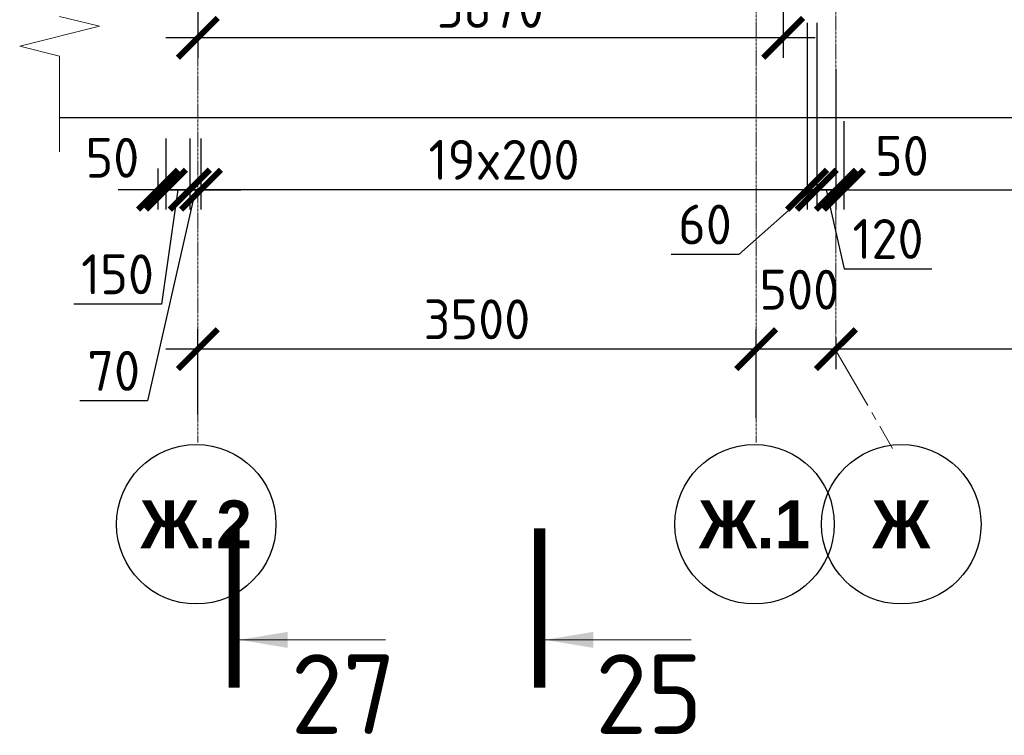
# Model space of a CAD drawing. Header units: millimetres. Extents: x 376598 to 1249954, y -318491 to -22134.
# Tile 312 of 444: x 673470 to 679642, y -36518 to -32028. Entities that reach past the tile are written whole.
import ezdxf

# ---------------------------------------------------------------- set-up
doc = ezdxf.new("R2010")
doc.units = ezdxf.units.MM
doc.linetypes.add('______5', pattern=[1100, 800, -100, 100, -100])
doc.linetypes.add('осевая', pattern=[50.8, 31.75, -6.35, 6.35, -6.35])
for name, color, linetype, lineweight in [('AF_Stena', 90, 'Continuous', 18), ('Оси', 40, '______5', 18), ('РАЗМЕРЫ', 1, 'Continuous', 9), ('Узлы', 7, 'Continuous', 0)]:
    doc.layers.add(name, color=color, linetype=linetype, lineweight=lineweight)
doc.styles.add('Century Gothic', font='GOTHIC.TTF')
doc.styles.add('GOST-2.304_Type-B', font='GOST_Common.ttf')
doc.dimstyles.new('СПДС', dxfattribs={"dimscale": 100, "dimtxt": 2.5, "dimasz": 2.5, "dimexe": 1.25, "dimexo": 0, "dimtad": 1, "dimdec": 0, "dimtxsty": 'GOST-2.304_Type-B', "dimblk": 'ARCHTICK', "dimcen": 2.5, "dimdle": 2, "dimadec": 0, "dimazin": 2, "dimtfac": 0.75, "dimtdec": 0, "dimtmove": 1, "dimatfit": 3, "dimfxl": 1, "dimtolj": 1, "dimarcsym": 1})

# ---------------------------------------------------------------- blocks, each defined once
blk = doc.blocks.new('NSY101')
at = {"color": 0, "linetype": 'ByBlock', "lineweight": -2}
blk.add_circle((0, 0), 50, dxfattribs=at)
blk = doc.blocks.new('_ArchTick')
at = {"color": 0, "linetype": 'ByBlock', "const_width": 0.15}
blk.add_lwpolyline([(-0.5, -0.5), (0.5, 0.5)], dxfattribs=at)
blk = doc.blocks.new('*D2600')
at = {"layer": 'DEFPOINTS', "color": 0, "lineweight": 0, "transparency": 16777216}
for p in [(678586.6, -34021.3), (678586.6, -34095.4), (681686.6, -34910.8)]:
    blk.add_point(p, dxfattribs=at)
at = {"layer": 'РАЗМЕРЫ', "color": 0, "lineweight": -2, "transparency": 16777216}
for p, q in [((681686.6, -34910.8), (681686.6, -33970.4)), ((678586.6, -34021.3), (678586.6, -34220.4)), ((681886.6, -34095.4), (678386.6, -34095.4))]:
    blk.add_line(p, q, dxfattribs=at)
at = {"layer": 'РАЗМЕРЫ', "color": 0, "lineweight": -2, "transparency": 16777216, "xscale": 250, "yscale": 250, "zscale": 250, "rotation": 180}
blk.add_blockref('_ArchTick', (678586.6, -34095.4), dxfattribs=at)
at = {"layer": 'РАЗМЕРЫ', "color": 0, "lineweight": -2, "transparency": 16777216, "xscale": 250, "yscale": 250, "zscale": 250}
blk.add_blockref('_ArchTick', (681686.6, -34095.4), dxfattribs=at)
at = {"layer": 'РАЗМЕРЫ', "color": 0, "lineweight": 0, "transparency": 16777216, "insert": (680136.6, -33907.9), "char_height": 250, "attachment_point": 5, "style": 'GOST-2.304_Type-B'}
blk.add_mtext('\\A1;3100', dxfattribs=at)
blk = doc.blocks.new('*D2601')
at = {"layer": 'DEFPOINTS', "color": 0, "lineweight": 0, "transparency": 16777216}
for p in [(678586.6, -34021.3), (678086.6, -34095.4), (678086.6, -34526.5)]:
    blk.add_point(p, dxfattribs=at)
at = {"layer": 'РАЗМЕРЫ', "color": 0, "lineweight": -2, "transparency": 16777216}
for p, q in [((678086.6, -34526.5), (678086.6, -33970.4)), ((678586.6, -34021.3), (678586.6, -34220.4)), ((678786.6, -34095.4), (677886.6, -34095.4))]:
    blk.add_line(p, q, dxfattribs=at)
at = {"layer": 'РАЗМЕРЫ', "color": 0, "lineweight": -2, "transparency": 16777216, "xscale": 250, "yscale": 250, "zscale": 250, "rotation": 180}
blk.add_blockref('_ArchTick', (678086.6, -34095.4), dxfattribs=at)
at = {"layer": 'РАЗМЕРЫ', "color": 0, "lineweight": -2, "transparency": 16777216, "xscale": 250, "yscale": 250, "zscale": 250}
blk.add_blockref('_ArchTick', (678586.6, -34095.4), dxfattribs=at)
at = {"layer": 'РАЗМЕРЫ', "color": 0, "lineweight": 0, "transparency": 16777216, "insert": (678357.1, -33721.9), "char_height": 250, "attachment_point": 5, "style": 'GOST-2.304_Type-B'}
blk.add_mtext('\\A1;500', dxfattribs=at)
blk = doc.blocks.new('*D2602')
at = {"layer": 'DEFPOINTS', "color": 0, "lineweight": 0, "transparency": 16777216}
for p in [(674586.6, -34095.4), (674586.6, -34505.8), (678086.6, -34526.5)]:
    blk.add_point(p, dxfattribs=at)
at = {"layer": 'РАЗМЕРЫ', "color": 0, "lineweight": -2, "transparency": 16777216}
for p, q in [((674586.6, -34505.8), (674586.6, -33970.4)), ((678086.6, -34526.5), (678086.6, -33970.4)), ((678286.6, -34095.4), (674386.6, -34095.4))]:
    blk.add_line(p, q, dxfattribs=at)
at = {"layer": 'РАЗМЕРЫ', "color": 0, "lineweight": -2, "transparency": 16777216, "xscale": 250, "yscale": 250, "zscale": 250, "rotation": 180}
blk.add_blockref('_ArchTick', (674586.6, -34095.4), dxfattribs=at)
at = {"layer": 'РАЗМЕРЫ', "color": 0, "lineweight": -2, "transparency": 16777216, "xscale": 250, "yscale": 250, "zscale": 250}
blk.add_blockref('_ArchTick', (678086.6, -34095.4), dxfattribs=at)
at = {"layer": 'РАЗМЕРЫ', "color": 0, "lineweight": 0, "transparency": 16777216, "insert": (676336.6, -33907.9), "char_height": 250, "attachment_point": 5, "style": 'GOST-2.304_Type-B'}
blk.add_mtext('\\A1;3500', dxfattribs=at)
blk = doc.blocks.new('*D2268')
at = {"layer": 'DEFPOINTS', "color": 0, "lineweight": 0, "transparency": 16777216}
for p in [(678586.6, -32644.2), (678636.6, -32713.9), (678636.6, -33094.8)]:
    blk.add_point(p, dxfattribs=at)
at = {"layer": 'РАЗМЕРЫ', "color": 0, "lineweight": -2, "transparency": 16777216}
for p, q in [((678586.6, -32644.2), (678586.6, -33219.8)), ((678636.6, -32713.9), (678636.6, -33219.8)), ((678586.6, -33094.8), (678336.6, -33094.8)), ((678586.6, -33094.8), (678636.6, -33094.8)), ((678636.6, -33094.8), (678886.6, -33094.8))]:
    blk.add_line(p, q, dxfattribs=at)
at = {"layer": 'РАЗМЕРЫ', "color": 0, "lineweight": -2, "transparency": 16777216, "xscale": 250, "yscale": 250, "zscale": 250}
blk.add_blockref('_ArchTick', (678586.6, -33094.8), dxfattribs=at)
at = {"layer": 'РАЗМЕРЫ', "color": 0, "lineweight": -2, "transparency": 16777216, "xscale": 250, "yscale": 250, "zscale": 250, "rotation": 180}
blk.add_blockref('_ArchTick', (678636.6, -33094.8), dxfattribs=at)
at = {"layer": 'РАЗМЕРЫ', "color": 0, "lineweight": 0, "transparency": 16777216, "insert": (679000.4, -32882.9), "char_height": 250, "attachment_point": 5, "style": 'GOST-2.304_Type-B'}
blk.add_mtext('\\A1;50', dxfattribs=at)
blk = doc.blocks.new('*D2269')
at = {"layer": 'DEFPOINTS', "color": 0, "lineweight": 0, "transparency": 16777216}
for p in [(685436.6, -32613.9, -360), (678636.6, -32664.1), (685436.6, -33094.8)]:
    blk.add_point(p, dxfattribs=at)
at = {"layer": 'РАЗМЕРЫ', "color": 0, "lineweight": -2, "transparency": 16777216}
for p, q in [((685436.6, -32613.9), (685436.6, -33219.8)), ((678636.6, -32664.1), (678636.6, -33219.8)), ((678436.6, -33094.8), (685636.6, -33094.8))]:
    blk.add_line(p, q, dxfattribs=at)
at = {"layer": 'РАЗМЕРЫ', "color": 0, "lineweight": -2, "transparency": 16777216, "xscale": 250, "yscale": 250, "zscale": 250, "rotation": 180}
blk.add_blockref('_ArchTick', (678636.6, -33094.8), dxfattribs=at)
at = {"layer": 'РАЗМЕРЫ', "color": 0, "lineweight": -2, "transparency": 16777216, "xscale": 250, "yscale": 250, "zscale": 250}
blk.add_blockref('_ArchTick', (685436.6, -33094.8), dxfattribs=at)
at = {"layer": 'РАЗМЕРЫ', "color": 0, "lineweight": 0, "transparency": 16777216, "insert": (682036.6, -32907.3), "char_height": 250, "attachment_point": 5, "style": 'GOST-2.304_Type-B'}
blk.add_mtext('\\A1;34х200', dxfattribs=at)
blk = doc.blocks.new('*D2271')
at = {"layer": 'DEFPOINTS', "color": 0, "lineweight": 0, "transparency": 16777216}
for p in [(678466.6, -32049, -360), (678586.6, -32339.1), (678466.6, -33094.8)]:
    blk.add_point(p, dxfattribs=at)
at = {"layer": 'РАЗМЕРЫ', "color": 0, "lineweight": -2, "transparency": 16777216}
for p, q in [((678466.6, -32049), (678466.6, -33219.8)), ((678586.6, -32339.1), (678586.6, -33219.8)), ((678466.6, -33094.8), (678216.6, -33094.8)), ((678586.6, -33094.8), (678466.6, -33094.8)), ((678586.6, -33094.8), (678466.6, -33094.8)), ((678526.6, -33094.8), (678638.4, -33591.2)), ((678586.6, -33094.8), (678836.6, -33094.8)), ((678638.4, -33591.2), (679188.4, -33591.2))]:
    blk.add_line(p, q, dxfattribs=at)
at = {"layer": 'РАЗМЕРЫ', "color": 0, "lineweight": -2, "transparency": 16777216, "xscale": 250, "yscale": 250, "zscale": 250}
blk.add_blockref('_ArchTick', (678466.6, -33094.8), dxfattribs=at)
at = {"layer": 'РАЗМЕРЫ', "color": 0, "lineweight": -2, "transparency": 16777216, "xscale": 250, "yscale": 250, "zscale": 250, "rotation": 180}
blk.add_blockref('_ArchTick', (678586.6, -33094.8), dxfattribs=at)
at = {"layer": 'РАЗМЕРЫ', "color": 0, "lineweight": 0, "transparency": 16777216, "insert": (678913.4, -33403.7), "char_height": 250, "attachment_point": 5, "style": 'GOST-2.304_Type-B'}
blk.add_mtext('\\A1;120', dxfattribs=at)
blk = doc.blocks.new('*D2272')
at = {"layer": 'DEFPOINTS', "color": 0, "lineweight": 0, "transparency": 16777216}
for p in [(678406.3, -32049, -360), (678466.6, -32049, -360), (678406.3, -33094.8)]:
    blk.add_point(p, dxfattribs=at)
at = {"layer": 'РАЗМЕРЫ', "color": 0, "lineweight": -2, "transparency": 16777216}
for p, q in [((678406.3, -32049), (678406.3, -33219.8)), ((678466.6, -32049), (678466.6, -33219.8)), ((678436.5, -33094.8), (677978.8, -33501)), ((678406.3, -33094.8), (678156.3, -33094.8)), ((678466.6, -33094.8), (678406.3, -33094.8)), ((678466.6, -33094.8), (678406.3, -33094.8)), ((678466.6, -33094.8), (678716.6, -33094.8)), ((677978.8, -33501), (677553.8, -33501))]:
    blk.add_line(p, q, dxfattribs=at)
at = {"layer": 'РАЗМЕРЫ', "color": 0, "lineweight": -2, "transparency": 16777216, "xscale": 250, "yscale": 250, "zscale": 250}
blk.add_blockref('_ArchTick', (678406.3, -33094.8), dxfattribs=at)
at = {"layer": 'РАЗМЕРЫ', "color": 0, "lineweight": -2, "transparency": 16777216, "xscale": 250, "yscale": 250, "zscale": 250, "rotation": 180}
blk.add_blockref('_ArchTick', (678466.6, -33094.8), dxfattribs=at)
at = {"layer": 'РАЗМЕРЫ', "color": 0, "lineweight": 0, "transparency": 16777216, "insert": (677766.3, -33313.5), "char_height": 250, "attachment_point": 5, "style": 'GOST-2.304_Type-B'}
blk.add_mtext('\\A1;60', dxfattribs=at)
blk = doc.blocks.new('*D2273')
at = {"layer": 'DEFPOINTS', "color": 0, "lineweight": 0, "transparency": 16777216}
for p in [(678406.3, -32354.1, -200), (674606.3, -32774.2, 160), (674606.3, -33094.8)]:
    blk.add_point(p, dxfattribs=at)
at = {"layer": 'РАЗМЕРЫ', "color": 0, "lineweight": -2, "transparency": 16777216}
for p, q in [((678406.3, -32354.1), (678406.3, -33219.8)), ((674606.3, -32774.2), (674606.3, -33219.8)), ((678606.3, -33094.8), (674406.3, -33094.8))]:
    blk.add_line(p, q, dxfattribs=at)
at = {"layer": 'РАЗМЕРЫ', "color": 0, "lineweight": -2, "transparency": 16777216, "xscale": 250, "yscale": 250, "zscale": 250, "rotation": 180}
blk.add_blockref('_ArchTick', (674606.3, -33094.8), dxfattribs=at)
at = {"layer": 'РАЗМЕРЫ', "color": 0, "lineweight": -2, "transparency": 16777216, "xscale": 250, "yscale": 250, "zscale": 250}
blk.add_blockref('_ArchTick', (678406.3, -33094.8), dxfattribs=at)
at = {"layer": 'РАЗМЕРЫ', "color": 0, "lineweight": 0, "transparency": 16777216, "insert": (676506.3, -32907.3), "char_height": 250, "attachment_point": 5, "style": 'GOST-2.304_Type-B'}
blk.add_mtext('\\A1;19x200', dxfattribs=at)
blk = doc.blocks.new('*D2274')
at = {"layer": 'DEFPOINTS', "color": 0, "lineweight": 0, "transparency": 16777216}
for p in [(674536.6, -32774.2, -360), (674606.3, -32774.2, 160), (674536.6, -33094.8)]:
    blk.add_point(p, dxfattribs=at)
at = {"layer": 'РАЗМЕРЫ', "color": 0, "lineweight": -2, "transparency": 16777216}
for p, q in [((674536.6, -32774.2), (674536.6, -33219.8)), ((674606.3, -32774.2), (674606.3, -33219.8)), ((674571.5, -33094.8), (674271.5, -34419)), ((674536.6, -33094.8), (674286.6, -33094.8)), ((674606.3, -33094.8), (674536.6, -33094.8)), ((674606.3, -33094.8), (674536.6, -33094.8)), ((674606.3, -33094.8), (674856.3, -33094.8)), ((674271.5, -34419), (673847.6, -34419))]:
    blk.add_line(p, q, dxfattribs=at)
at = {"layer": 'РАЗМЕРЫ', "color": 0, "lineweight": -2, "transparency": 16777216, "xscale": 250, "yscale": 250, "zscale": 250}
blk.add_blockref('_ArchTick', (674536.6, -33094.8), dxfattribs=at)
at = {"layer": 'РАЗМЕРЫ', "color": 0, "lineweight": -2, "transparency": 16777216, "xscale": 250, "yscale": 250, "zscale": 250, "rotation": 180}
blk.add_blockref('_ArchTick', (674606.3, -33094.8), dxfattribs=at)
at = {"layer": 'РАЗМЕРЫ', "color": 0, "lineweight": 0, "transparency": 16777216, "insert": (674059.5, -34231.5), "char_height": 250, "attachment_point": 5, "style": 'GOST-2.304_Type-B'}
blk.add_mtext('\\A1;70', dxfattribs=at)
blk = doc.blocks.new('*D2275')
at = {"layer": 'DEFPOINTS', "color": 0, "lineweight": 0, "transparency": 16777216}
for p in [(674386.6, -32774.2), (674536.6, -32774.2, -360), (674386.6, -33094.8)]:
    blk.add_point(p, dxfattribs=at)
at = {"layer": 'РАЗМЕРЫ', "color": 0, "lineweight": -2, "transparency": 16777216}
for p, q in [((674386.6, -32774.2), (674386.6, -33219.8)), ((674536.6, -32774.2), (674536.6, -33219.8)), ((674736.6, -33094.8), (674186.6, -33094.8)), ((674461.6, -33094.8), (674358.5, -33812.9)), ((674358.5, -33812.9), (673808.5, -33812.9))]:
    blk.add_line(p, q, dxfattribs=at)
at = {"layer": 'РАЗМЕРЫ', "color": 0, "lineweight": -2, "transparency": 16777216, "xscale": 250, "yscale": 250, "zscale": 250, "rotation": 180}
blk.add_blockref('_ArchTick', (674386.6, -33094.8), dxfattribs=at)
at = {"layer": 'РАЗМЕРЫ', "color": 0, "lineweight": -2, "transparency": 16777216, "xscale": 250, "yscale": 250, "zscale": 250}
blk.add_blockref('_ArchTick', (674536.6, -33094.8), dxfattribs=at)
at = {"layer": 'РАЗМЕРЫ', "color": 0, "lineweight": 0, "transparency": 16777216, "insert": (674083.5, -33625.4), "char_height": 250, "attachment_point": 5, "style": 'GOST-2.304_Type-B'}
blk.add_mtext('\\A1;150', dxfattribs=at)
blk = doc.blocks.new('*D2276')
at = {"layer": 'DEFPOINTS', "color": 0, "lineweight": 0, "transparency": 16777216}
for p in [(674386.6, -32774.2), (674336.6, -32961.9), (674336.6, -33094.8)]:
    blk.add_point(p, dxfattribs=at)
at = {"layer": 'РАЗМЕРЫ', "color": 0, "lineweight": -2, "transparency": 16777216}
for p, q in [((674386.6, -32774.2), (674386.6, -33219.8)), ((674336.6, -32961.9), (674336.6, -33219.8)), ((674336.6, -33094.8), (674086.6, -33094.8)), ((674386.6, -33094.8), (674336.6, -33094.8)), ((674386.6, -33094.8), (674636.6, -33094.8))]:
    blk.add_line(p, q, dxfattribs=at)
at = {"layer": 'РАЗМЕРЫ', "color": 0, "lineweight": -2, "transparency": 16777216, "xscale": 250, "yscale": 250, "zscale": 250}
blk.add_blockref('_ArchTick', (674336.6, -33094.8), dxfattribs=at)
at = {"layer": 'РАЗМЕРЫ', "color": 0, "lineweight": -2, "transparency": 16777216, "xscale": 250, "yscale": 250, "zscale": 250, "rotation": 180}
blk.add_blockref('_ArchTick', (674386.6, -33094.8), dxfattribs=at)
at = {"layer": 'РАЗМЕРЫ', "color": 0, "lineweight": 0, "transparency": 16777216, "insert": (674051, -32894.5), "char_height": 250, "attachment_point": 5, "style": 'GOST-2.304_Type-B'}
blk.add_mtext('\\A1;50', dxfattribs=at)
blk = doc.blocks.new('*D2310')
at = {"layer": 'DEFPOINTS', "color": 0, "lineweight": 0, "transparency": 16777216}
for p in [(678256.6, -31156.5, -720), (674586.6, -31322.6), (674586.6, -32142.1)]:
    blk.add_point(p, dxfattribs=at)
at = {"layer": 'РАЗМЕРЫ', "color": 0, "lineweight": -2, "transparency": 16777216}
for p, q in [((678256.6, -31156.5), (678256.6, -32267.1)), ((674586.6, -31322.6), (674586.6, -32267.1)), ((678456.6, -32142.1), (674386.6, -32142.1))]:
    blk.add_line(p, q, dxfattribs=at)
at = {"layer": 'РАЗМЕРЫ', "color": 0, "lineweight": -2, "transparency": 16777216, "xscale": 250, "yscale": 250, "zscale": 250, "rotation": 180}
blk.add_blockref('_ArchTick', (674586.6, -32142.1), dxfattribs=at)
at = {"layer": 'РАЗМЕРЫ', "color": 0, "lineweight": -2, "transparency": 16777216, "xscale": 250, "yscale": 250, "zscale": 250}
blk.add_blockref('_ArchTick', (678256.6, -32142.1), dxfattribs=at)
at = {"layer": 'РАЗМЕРЫ', "color": 0, "lineweight": 0, "transparency": 16777216, "insert": (676421.6, -31954.6), "char_height": 250, "attachment_point": 5, "style": 'GOST-2.304_Type-B'}
blk.add_mtext('\\A1;3670', dxfattribs=at)

msp = doc.modelspace()

# ---------------------------------------------------------------- linework, layer by layer
at = {"color": 7, "linetype": 'Continuous', "lineweight": 25, "transparency": 33554687}
msp.add_line((686236.6, -32644.6), (673720, -32644.6), dxfattribs=at)
at = {"layer": 'AF_Stena', "lineweight": 20}
for points in [[(673720, -32007.4), (673970, -32069.9)], [(673970, -32069.9), (673470, -32194.9)], [(673470, -32194.9), (673720, -32257.4)], [(673720, -32257.4), (673720, -32312.4)], [(673720, -32312.4), (673720, -32856.5)]]:
    msp.add_lwpolyline(points, dxfattribs=at)
at = {"layer": 'Оси', "color": 16, "linetype": 'осевая', "lineweight": 0, "ltscale": 0.5, "transparency": 33554687}
for p, q in [((674586.6, -34680.1), (674586.6, -25750.7)), ((678086.6, -34680.1), (678086.6, -25750.7)), ((678586.6, -34102.7), (678586.6, -25750.7))]:
    msp.add_line(p, q, dxfattribs=at)
at = {"layer": 'Оси', "color": 16, "linetype": '______5', "lineweight": 0, "ltscale": 0.5, "transparency": 33554687}
msp.add_line((678586.6, -34102.7), (678942, -34718.3), dxfattribs=at)
at = {"layer": 'Узлы', "color": 1, "linetype": 'Continuous', "lineweight": 0}
for p, q in [((674814, -35918.7, 200), (675764, -35918.7, 200)), ((676729.6, -35918.7, 200), (677679.6, -35918.7, 200))]:
    msp.add_line(p, q, dxfattribs=at)
at = {"layer": 'Узлы', "color": 1, "linetype": 'Continuous', "lineweight": 0, "const_width": 70, "elevation": 200}
for points in [[(674814, -36218.7), (674814, -35218.7)], [(676729.6, -36218.7), (676729.6, -35218.7)]]:
    msp.add_lwpolyline(points, dxfattribs=at)
at = {"layer": 'Узлы', "color": 1, "linetype": 'Continuous', "lineweight": 0}
for points in [[(674849, -35918.7, 200), (675149.4, -35969, 200), (675149.4, -35868.4, 200)], [(676764.6, -35918.7, 200), (677065, -35969, 200), (677065, -35868.4, 200)]]:
    msp.add_solid(points, dxfattribs=at)

# ---------------------------------------------------------------- block references
at = {"layer": 'Оси', "color": 16, "linetype": 'Continuous', "lineweight": 25, "transparency": 33554687, "xscale": 9.999999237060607, "yscale": 9.999999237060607, "zscale": 9.999999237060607, "rotation": 90.00000000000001}
for p in [(674576.5, -35193.7), (678076.5, -35193.7), (678996.5, -35193.7)]:
    msp.add_blockref('NSY101', p, dxfattribs=at)

# ---------------------------------------------------------------- texts
at = {"layer": 'Оси', "color": 16, "linetype": 'Continuous', "lineweight": 25, "transparency": 33554687, "char_height": 300, "attachment_point": 5, "style": 'Century Gothic'}
for s, insert, width in [('\\A1;{\\fCentury Gothic|i0|b1;\\H300.000000;\\W1.000000;\\C16;Ж.2}\\P', (674576.5, -35193.7), 890), ('\\A1;{\\fCentury Gothic|i0|b1;\\H300.000000;\\W1.000000;\\C16;Ж.1}\\P', (678076.5, -35193.7), 890), ('\\A1;{\\fCentury Gothic|i0|b1;\\H300.000000;\\W1.000000;\\C16;Ж}\\P', (678996.5, -35193.7), 540)]:
    msp.add_mtext(s, dxfattribs=dict(at, insert=insert, width=width))
at = {"layer": 'Узлы', "color": 1, "linetype": 'Continuous', "lineweight": 0, "char_height": 500, "attachment_point": 5, "style": 'GOST-2.304_Type-B'}
for s, insert in [('27', (675499, -36258.7, 200)), ('25', (677414.6, -36258.7, 200))]:
    msp.add_mtext_dynamic_manual_height_columns(s, width=723.88, gutter_width=25, heights=[0], dxfattribs=dict(at, insert=insert))

# ---------------------------------------------------------------- dimensions: what is measured, and where the dimension line sits
at = {"layer": 'РАЗМЕРЫ', "color": 4, "lineweight": 0}
dim = msp.add_linear_dim(base=(674586.6, -32142.1), p1=(678256.6, -31156.5, -720), p2=(674586.6, -31322.6), dimstyle='СПДС', dxfattribs=at)
dim.commit()
dim.dimension.update_dxf_attribs({"geometry": '*D2310', "text_midpoint": (676421.6, -31954.6)})
at = {"layer": 'РАЗМЕРЫ', "lineweight": 0}
for base, p1, p2, picture, middle in [((678406.3, -33094.8, 160), (678466.6, -32049, -200), (678406.3, -32049, -200), '*D2272', (677916.3, -33501, 160)), ((678466.6, -33094.8, 160), (678586.6, -32339.1, 160), (678466.6, -32049, -200), '*D2271', (678700.9, -33591.2, 160))]:
    dim = msp.add_linear_dim(base=base, p1=p1, p2=p2, angle=180, dimstyle='СПДС', dxfattribs=at)
    dim.commit()
    dim.dimension.update_dxf_attribs({"geometry": picture, "text_midpoint": middle, "dimtype": 160})
at = {"layer": 'РАЗМЕРЫ', "color": 1, "lineweight": 0}
dim = msp.add_linear_dim(base=(674606.3, -33094.8), p1=(678406.3, -32354.1, -200), p2=(674606.3, -32774.2, 160), angle=180, text='19x200', dimstyle='СПДС', dxfattribs=at)
dim.commit()
dim.dimension.update_dxf_attribs({"geometry": '*D2273', "text_midpoint": (676506.3, -32907.3)})
at = {"layer": 'РАЗМЕРЫ', "color": 4, "lineweight": 0}
dim = msp.add_linear_dim(base=(678636.6, -33094.8, 160), p1=(678586.6, -32644.2, 160), p2=(678636.6, -32713.9, 160), angle=180, dimstyle='СПДС', dxfattribs=at)
dim.commit()
dim.dimension.update_dxf_attribs({"geometry": '*D2268', "text_midpoint": (679000.4, -33070.4, 160), "dimtype": 160})
at = {"layer": 'РАЗМЕРЫ', "lineweight": 0}
dim = msp.add_linear_dim(base=(685436.6, -33094.8, 160), p1=(678636.6, -32664.1, 160), p2=(685436.6, -32613.9, -200), angle=180, text='34х200', dimstyle='СПДС', dxfattribs=at)
dim.commit()
dim.dimension.update_dxf_attribs({"geometry": '*D2269', "text_midpoint": (682036.6, -32907.3, 160)})
at = {"layer": 'РАЗМЕРЫ', "color": 1, "lineweight": 0}
for base, p1, p2, picture, middle in [((674386.6, -33094.8), (674536.6, -32774.2, -360), (674386.6, -32774.2), '*D2275', (674296, -33812.9)), ((674536.6, -33094.8), (674606.3, -32774.2, 160), (674536.6, -32774.2, -360), '*D2274', (674209, -34419)), ((674336.6, -33094.8), (674386.6, -32774.2), (674336.6, -32961.9), '*D2276', (674051, -33082)), ((678086.6, -34095.4), (678586.6, -34021.3), (678086.6, -34526.5), '*D2601', (678357.1, -33909.4))]:
    dim = msp.add_linear_dim(base=base, p1=p1, p2=p2, angle=180, dimstyle='СПДС', dxfattribs=at)
    dim.commit()
    dim.dimension.update_dxf_attribs({"geometry": picture, "text_midpoint": middle, "dimtype": 160})
for base, p1, p2, picture, middle in [((674586.6, -34095.4), (678086.6, -34526.5), (674586.6, -34505.8), '*D2602', (676336.6, -33907.9)), ((678586.6, -34095.4), (681686.6, -34910.8), (678586.6, -34021.3), '*D2600', (680136.6, -33907.9))]:
    dim = msp.add_linear_dim(base=base, p1=p1, p2=p2, angle=180, dimstyle='СПДС', dxfattribs=at)
    dim.commit()
    dim.dimension.update_dxf_attribs({"geometry": picture, "text_midpoint": middle})

doc.saveas('drawing.dxf')
